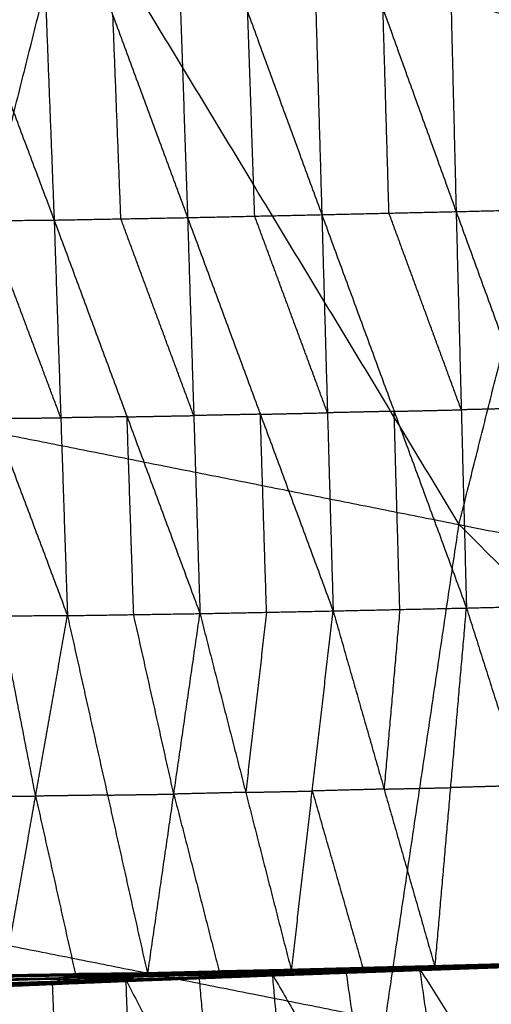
# Model space of a CAD drawing. Header units: millimetres. Extents: x -106 to 110, y -96 to 120.
# Tile 257 of 656: x -67.17 to -64.06, y 21.94 to 28.43. Entities that reach past the tile are written whole.
import ezdxf

# ---------------------------------------------------------------- set-up
doc = ezdxf.new("R2010")
doc.units = ezdxf.units.MM
doc.header["$MEASUREMENT"] = 0
doc.layers.add('Default', color=7, linetype='Continuous', true_color=0x000000)

msp = doc.modelspace()

# ---------------------------------------------------------------- linework, layer by layer
at = {"layer": 'Default'}
for points in [[(-69.3845, 33.5547, 4.6759), (-66.8297, 29.3285, 4.4319), (-64.2749, 25.1023, 4.1879)], [(-64.2749, 25.1023, 4.1879), (-63.4715, 28.3098, 4.1879), (-62.668, 31.5173, 4.1879)], [(-66.1538, 29.8129, -2.3558), (-66.108, 28.4693, -2.2303), (-66.0623, 27.1258, -2.1049)], [(-66.1538, 29.8129, -2.3558), (-65.6659, 28.4791, -2.2647), (-65.1781, 27.1452, -2.1736)], [(-65.2568, 29.837, -2.4282), (-65.2174, 28.4911, -2.3009), (-65.1781, 27.1452, -2.1736)], [(-65.2568, 29.837, -2.4282), (-64.7752, 28.5012, -2.33), (-64.2937, 27.1654, -2.2319)], [(-64.3597, 29.8607, -2.4895), (-64.3267, 28.513, -2.3607), (-64.2937, 27.1654, -2.2319)], [(-64.3597, 29.8607, -2.4895), (-63.8866, 28.5236, -2.3856), (-63.4136, 27.1866, -2.2817)], [(-67.9404, 29.7717, -2.1674), (-67.4407, 28.4407, -2.0957), (-66.941, 27.1096, -2.0239)], [(-67.0454, 29.7903, -2.2701), (-66.9932, 28.45, -2.147), (-66.941, 27.1096, -2.0239)], [(-67.0454, 29.7903, -2.2701), (-66.5538, 28.4581, -2.1875), (-66.0623, 27.1258, -2.1049)], [(-66.8297, 29.3285, 4.4319), (-67.2733, 27.5577, 4.4319), (-67.7168, 25.7869, 4.4319)], [(-63.4715, 28.3098, 4.1879), (-65.1506, 28.8192, 4.3099), (-66.8297, 29.3285, 4.4319)], [(-64.7359, 27.1553, -2.2027), (-64.7556, 27.8282, -2.2664), (-64.7752, 28.5012, -2.33)], [(-66.5016, 27.1177, -2.0644), (-66.5277, 27.7879, -2.126), (-66.5538, 28.4581, -2.1875)], [(-65.6202, 27.1355, -2.1392), (-65.6431, 27.8073, -2.202), (-65.6659, 28.4791, -2.2647)], [(-66.0623, 27.1258, -2.1049), (-65.6202, 27.1355, -2.1392), (-65.1781, 27.1452, -2.1736)], [(-65.1781, 27.1452, -2.1736), (-64.7359, 27.1553, -2.2027), (-64.2937, 27.1654, -2.2319)], [(-65.1781, 27.1452, -2.1736), (-65.1409, 25.8389, -1.6885), (-65.1037, 24.5326, -1.2035)], [(-65.1781, 27.1452, -2.1736), (-64.7019, 25.8485, -1.7178), (-64.2256, 24.5518, -1.2621)], [(-64.2597, 25.8586, -1.747), (-64.4978, 26.507, -1.9749), (-64.7359, 27.1553, -2.2027)], [(-64.2937, 27.1654, -2.2319), (-63.8536, 27.176, -2.2568), (-63.4136, 27.1866, -2.2817)], [(-64.2937, 27.1654, -2.2319), (-64.2597, 25.8586, -1.747), (-64.2256, 24.5518, -1.2621)], [(-64.2937, 27.1654, -2.2319), (-63.8219, 25.869, -1.7725), (-63.3502, 24.5727, -1.313)], [(-67.8264, 27.1017, -1.9268), (-67.3837, 27.1057, -1.9754), (-66.941, 27.1096, -2.0239)], [(-67.8264, 27.1017, -1.9268), (-67.3399, 25.8017, -1.4927), (-66.8534, 24.5017, -1.0585)], [(-66.8972, 25.8057, -1.5412), (-67.1404, 26.4557, -1.7583), (-67.3837, 27.1057, -1.9754)], [(-66.941, 27.1096, -2.0239), (-66.5016, 27.1177, -2.0644), (-66.0623, 27.1258, -2.1049)], [(-66.941, 27.1096, -2.0239), (-66.8972, 25.8057, -1.5412), (-66.8534, 24.5017, -1.0585)], [(-66.941, 27.1096, -2.0239), (-66.4608, 25.8123, -1.58), (-65.9807, 24.515, -1.1361)], [(-66.0215, 25.8204, -1.6205), (-66.2616, 26.4691, -1.8425), (-66.5016, 27.1177, -2.0644)], [(-66.0623, 27.1258, -2.1049), (-66.0215, 25.8204, -1.6205), (-65.9807, 24.515, -1.1361)], [(-66.0623, 27.1258, -2.1049), (-65.583, 25.8292, -1.6542), (-65.1037, 24.5326, -1.2035)], [(-65.1409, 25.8389, -1.6885), (-65.3805, 26.4872, -1.9139), (-65.6202, 27.1355, -2.1392)], [(-71.1588, 26.4716, 4.6759), (-68.202, 22.5161, 4.4319), (-65.2453, 18.5606, 4.1879)], [(-71.1588, 26.4716, 4.6759), (-67.7168, 25.7869, 4.4319), (-64.2749, 25.1023, 4.1879)], [(-65.583, 25.8292, -1.6542), (-65.3619, 25.8341, -1.6714), (-65.1409, 25.8389, -1.6885)], [(-64.7019, 25.8485, -1.7178), (-64.9214, 25.8437, -1.7032), (-65.1409, 25.8389, -1.6885)], [(-64.7019, 25.8485, -1.7178), (-64.4808, 25.8536, -1.7324), (-64.2597, 25.8586, -1.747)], [(-64.6647, 24.5422, -1.2328), (-64.6833, 25.1954, -1.4753), (-64.7019, 25.8485, -1.7178)], [(-63.8219, 25.869, -1.7725), (-64.0408, 25.8638, -1.7597), (-64.2597, 25.8586, -1.747)], [(-67.3399, 25.8017, -1.4927), (-67.1186, 25.8037, -1.517), (-66.8972, 25.8057, -1.5412)], [(-66.4608, 25.8123, -1.58), (-66.679, 25.809, -1.5606), (-66.8972, 25.8057, -1.5412)], [(-66.4608, 25.8123, -1.58), (-66.2412, 25.8164, -1.6003), (-66.0215, 25.8204, -1.6205)], [(-66.4171, 24.5084, -1.0973), (-66.439, 25.1603, -1.3387), (-66.4608, 25.8123, -1.58)], [(-65.583, 25.8292, -1.6542), (-65.8022, 25.8248, -1.6374), (-66.0215, 25.8204, -1.6205)], [(-65.5422, 24.5238, -1.1698), (-65.5626, 25.1765, -1.412), (-65.583, 25.8292, -1.6542)], [(-65.2453, 18.5606, 4.1879), (-64.7601, 21.8315, 4.1879), (-64.2749, 25.1023, 4.1879)], [(-64.2749, 25.1023, 4.1879), (-60.5806, 21.4198, 4.07), (-56.8864, 17.7373, 3.952)], [(-64.2749, 25.1023, 4.1879), (-60.1559, 24.283, 4.07), (-56.0369, 23.4636, 3.952)], [(-65.1037, 24.5326, -1.2035), (-64.6647, 24.5422, -1.2328), (-64.2256, 24.5518, -1.2621)], [(-64.6647, 24.5422, -1.2328), (-64.7164, 23.95, -0.7709), (-64.7682, 23.3578, -0.3091)], [(-64.4328, 22.183, 0.5853), (-64.3292, 23.3674, -0.3384), (-64.2256, 24.5518, -1.2621)], [(-64.2256, 24.5518, -1.2621), (-63.7879, 24.5623, -1.2876), (-63.3502, 24.5727, -1.313)], [(-64.2256, 24.5518, -1.2621), (-63.8546, 23.3811, -0.3673), (-63.4835, 22.2103, 0.5275)], [(-67.7348, 24.5001, -0.9678), (-67.2941, 24.5009, -1.0132), (-66.8534, 24.5017, -1.0585)], [(-67.063, 23.3115, -0.1294), (-67.1786, 23.9062, -0.5713), (-67.2941, 24.5009, -1.0132)], [(-67.2726, 22.1212, 0.7997), (-67.063, 23.3115, -0.1294), (-66.8534, 24.5017, -1.0585)], [(-66.8534, 24.5017, -1.0585), (-66.4171, 24.5084, -1.0973), (-65.9807, 24.515, -1.1361)], [(-66.8534, 24.5017, -1.0585), (-66.5893, 23.3182, -0.1689), (-66.3252, 22.1347, 0.7207)], [(-66.153, 23.3249, -0.2077), (-66.285, 23.9166, -0.6525), (-66.4171, 24.5084, -1.0973)], [(-66.3252, 22.1347, 0.7207), (-66.153, 23.3249, -0.2077), (-65.9807, 24.515, -1.1361)], [(-65.9807, 24.515, -1.1361), (-65.5422, 24.5238, -1.1698), (-65.1037, 24.5326, -1.2035)], [(-65.9807, 24.515, -1.1361), (-65.6793, 23.3363, -0.2434), (-65.378, 22.1576, 0.6494)], [(-65.5422, 24.5238, -1.1698), (-65.6108, 23.9301, -0.7066), (-65.6793, 23.3363, -0.2434)], [(-65.378, 22.1576, 0.6494), (-65.2408, 23.3451, -0.2771), (-65.1037, 24.5326, -1.2035)], [(-65.1037, 24.5326, -1.2035), (-64.7682, 23.3578, -0.3091), (-64.4328, 22.183, 0.5853)], [(-63.8546, 23.3811, -0.3673), (-64.0919, 23.3742, -0.3528), (-64.3292, 23.3674, -0.3384)], [(-67.5037, 23.3106, -0.084), (-67.2833, 23.3111, -0.1067), (-67.063, 23.3115, -0.1294)], [(-66.5893, 23.3182, -0.1689), (-66.8262, 23.3148, -0.1492), (-67.063, 23.3115, -0.1294)], [(-67.063, 23.3115, -0.1294), (-66.9309, 22.7197, 0.3154), (-66.7989, 22.128, 0.7602)], [(-66.5893, 23.3182, -0.1689), (-66.3712, 23.3215, -0.1883), (-66.153, 23.3249, -0.2077)], [(-65.6793, 23.3363, -0.2434), (-65.9162, 23.3306, -0.2255), (-66.153, 23.3249, -0.2077)], [(-66.153, 23.3249, -0.2077), (-66.0023, 22.7355, 0.2386), (-65.8516, 22.1462, 0.685)], [(-65.6793, 23.3363, -0.2434), (-65.4601, 23.3407, -0.2602), (-65.2408, 23.3451, -0.2771)], [(-64.7682, 23.3578, -0.3091), (-65.0045, 23.3515, -0.2931), (-65.2408, 23.3451, -0.2771)], [(-65.2408, 23.3451, -0.2771), (-65.0731, 22.7577, 0.1701), (-64.9054, 22.1703, 0.6173)], [(-64.7682, 23.3578, -0.3091), (-64.5487, 23.3626, -0.3237), (-64.3292, 23.3674, -0.3384)], [(-64.7601, 21.8315, 4.1879), (-66.4811, 22.1738, 4.3099), (-68.202, 22.5161, 4.4319)], [(-64.5779, 22.1607, 0.5887), (-64.0701, 22.1825, 0.5602), (-63.5624, 22.2044, 0.5317)], [(-64.5343, 22.1718, 0.5914), (-64.0483, 22.1881, 0.5615), (-63.5624, 22.2044, 0.5317)], [(-64.5118, 22.1704, 0.5717), (-64.0284, 22.1863, 0.541), (-63.5449, 22.2022, 0.5103)], [(-64.4848, 22.182, 0.5683), (-64.0044, 22.1963, 0.538), (-63.5241, 22.2106, 0.5078)], [(-64.4848, 22.182, 0.5683), (-64.0149, 22.1921, 0.5393), (-63.5449, 22.2022, 0.5103)], [(-64.4624, 22.1917, 0.5698), (-63.9846, 22.2045, 0.54), (-63.5068, 22.2174, 0.5103)], [(-64.4624, 22.1917, 0.5698), (-63.9933, 22.2011, 0.5388), (-63.5241, 22.2106, 0.5078)], [(-63.9759, 22.2049, 0.5444), (-64.2148, 22.1985, 0.5593), (-64.4537, 22.192, 0.5742)], [(-64.445, 22.1924, 0.5786), (-63.9691, 22.205, 0.5489), (-63.4932, 22.2176, 0.5193)], [(-64.445, 22.1924, 0.5786), (-63.9759, 22.2049, 0.5444), (-63.5068, 22.2174, 0.5103)], [(-64.445, 22.1924, 0.5786), (-63.9642, 22.2014, 0.553), (-63.4835, 22.2103, 0.5275)], [(-64.4328, 22.183, 0.5853), (-63.9581, 22.1967, 0.5564), (-63.4835, 22.2103, 0.5275)], [(-67.3228, 22.1273, 0.7712), (-66.8451, 22.1354, 0.7367), (-66.3675, 22.1435, 0.7022)], [(-66.8304, 22.1388, 0.7441), (-67.0692, 22.1348, 0.7614), (-67.308, 22.1307, 0.7787)], [(-67.2933, 22.1341, 0.7861), (-66.8178, 22.1406, 0.7495), (-66.3423, 22.1471, 0.7128)], [(-67.2933, 22.1341, 0.7861), (-66.8304, 22.1388, 0.7441), (-66.3675, 22.1435, 0.7022)], [(-66.8451, 22.1354, 0.7367), (-66.8377, 22.1371, 0.7404), (-66.8304, 22.1388, 0.7441)], [(-66.8304, 22.1388, 0.7441), (-66.5926, 22.142, 0.7258), (-66.3549, 22.1453, 0.7075)], [(-66.3549, 22.1453, 0.7075), (-66.5863, 22.1429, 0.7285), (-66.8178, 22.1406, 0.7495)], [(-66.8092, 22.1344, 0.7534), (-66.8135, 22.1375, 0.7514), (-66.8178, 22.1406, 0.7495)], [(-66.3338, 22.1409, 0.7167), (-66.5715, 22.1376, 0.7351), (-66.8092, 22.1344, 0.7534)], [(-66.5379, 22.0872, 0.7307), (-66.0213, 22.1126, 0.6943), (-65.5047, 22.138, 0.6579)], [(-66.4699, 22.1027, 0.7314), (-65.9873, 22.1204, 0.6946), (-65.5047, 22.138, 0.6579)], [(-66.4397, 22.1065, 0.7077), (-65.9582, 22.1225, 0.673), (-65.4767, 22.1384, 0.6383)], [(-66.3999, 22.1265, 0.7019), (-65.9214, 22.1402, 0.6679), (-65.4428, 22.1539, 0.6338)], [(-66.3999, 22.1265, 0.7019), (-66.3837, 22.135, 0.7021), (-66.3675, 22.1435, 0.7022)], [(-66.3999, 22.1265, 0.7019), (-65.9383, 22.1325, 0.6701), (-65.4767, 22.1384, 0.6383)], [(-65.9052, 22.1487, 0.668), (-66.1444, 22.1418, 0.685), (-66.3837, 22.135, 0.7021)], [(-66.3675, 22.1435, 0.7022), (-65.8912, 22.1552, 0.6682), (-65.4149, 22.1669, 0.6343)], [(-66.3675, 22.1435, 0.7022), (-65.9052, 22.1487, 0.668), (-65.4428, 22.1539, 0.6338)], [(-66.3675, 22.1435, 0.7022), (-66.3549, 22.1453, 0.7075), (-66.3423, 22.1471, 0.7128)], [(-65.8786, 22.157, 0.6735), (-66.1168, 22.1511, 0.6905), (-66.3549, 22.1453, 0.7075)], [(-66.3423, 22.1471, 0.7128), (-65.8677, 22.1579, 0.678), (-65.3931, 22.1687, 0.6433)], [(-66.3423, 22.1471, 0.7128), (-65.8786, 22.157, 0.6735), (-65.4149, 22.1669, 0.6343)], [(-66.3423, 22.1471, 0.7128), (-65.8601, 22.1524, 0.6811), (-65.378, 22.1576, 0.6494)], [(-66.3423, 22.1471, 0.7128), (-66.3338, 22.1409, 0.7167), (-66.3252, 22.1347, 0.7207)], [(-65.8516, 22.1462, 0.685), (-66.0927, 22.1435, 0.7009), (-66.3338, 22.1409, 0.7167)], [(-66.3252, 22.1347, 0.7207), (-65.8516, 22.1462, 0.685), (-65.378, 22.1576, 0.6494)], [(-65.9383, 22.1325, 0.6701), (-65.6991, 22.1393, 0.6531), (-65.4598, 22.1462, 0.6361)], [(-65.9214, 22.1402, 0.6679), (-65.9133, 22.1445, 0.6679), (-65.9052, 22.1487, 0.668)], [(-65.4598, 22.1462, 0.6361), (-65.6906, 22.1432, 0.652), (-65.9214, 22.1402, 0.6679)], [(-65.9052, 22.1487, 0.668), (-65.667, 22.1545, 0.651), (-65.4289, 22.1604, 0.634)], [(-65.4289, 22.1604, 0.634), (-65.66, 22.1578, 0.6511), (-65.8912, 22.1552, 0.6682)], [(-65.8912, 22.1552, 0.6682), (-65.8849, 22.1561, 0.6709), (-65.8786, 22.157, 0.6735)], [(-65.8786, 22.157, 0.6735), (-65.6413, 22.1624, 0.6562), (-65.404, 22.1678, 0.6388)], [(-65.404, 22.1678, 0.6388), (-65.6359, 22.1629, 0.6584), (-65.8677, 22.1579, 0.678)], [(-65.8601, 22.1524, 0.6811), (-65.8639, 22.1551, 0.6796), (-65.8677, 22.1579, 0.678)], [(-65.3855, 22.1632, 0.6463), (-65.6228, 22.1578, 0.6637), (-65.8601, 22.1524, 0.6811)], [(-65.8601, 22.1524, 0.6811), (-65.8559, 22.1493, 0.683), (-65.8516, 22.1462, 0.685)], [(-65.5597, 22.1246, 0.6572), (-65.047, 22.1482, 0.6243), (-64.5343, 22.1718, 0.5914)], [(-65.5597, 22.1246, 0.6572), (-65.0688, 22.1426, 0.623), (-64.5779, 22.1607, 0.5887)], [(-65.5597, 22.1246, 0.6572), (-65.5322, 22.1313, 0.6575), (-65.5047, 22.138, 0.6579)], [(-65.0465, 22.144, 0.6169), (-65.2919, 22.135, 0.6341), (-65.5374, 22.126, 0.6512)], [(-65.5322, 22.1313, 0.6575), (-65.2759, 22.1431, 0.6411), (-65.0195, 22.1549, 0.6246)], [(-65.047, 22.1482, 0.6243), (-65.2896, 22.1397, 0.6409), (-65.5322, 22.1313, 0.6575)], [(-65.515, 22.1274, 0.6452), (-65.0287, 22.1448, 0.6115), (-64.5423, 22.1623, 0.5778)], [(-65.515, 22.1274, 0.6452), (-65.0465, 22.144, 0.6169), (-64.5779, 22.1607, 0.5887)], [(-65.515, 22.1274, 0.6452), (-65.4959, 22.1329, 0.6418), (-65.4767, 22.1384, 0.6383)], [(-65.5047, 22.138, 0.6579), (-65.0195, 22.1549, 0.6246), (-64.5343, 22.1718, 0.5914)], [(-65.5047, 22.138, 0.6579), (-65.4029, 20.9965, -0.3237), (-65.3012, 19.8551, -1.3053)], [(-65.5047, 22.138, 0.6579), (-64.8558, 21.0155, -0.3586), (-64.2069, 19.8931, -1.3751)], [(-65.0095, 22.1503, 0.6081), (-65.2527, 22.1416, 0.6249), (-65.4959, 22.1329, 0.6418)], [(-65.4767, 22.1384, 0.6383), (-64.9943, 22.1544, 0.605), (-64.5118, 22.1704, 0.5717)], [(-65.4767, 22.1384, 0.6383), (-65.0095, 22.1503, 0.6081), (-64.5423, 22.1623, 0.5778)], [(-65.4767, 22.1384, 0.6383), (-65.4598, 22.1462, 0.6361), (-65.4428, 22.1539, 0.6338)], [(-64.9773, 22.1622, 0.6027), (-65.2186, 22.1542, 0.6194), (-65.4598, 22.1462, 0.6361)], [(-65.4428, 22.1539, 0.6338), (-64.9638, 22.168, 0.601), (-64.4848, 22.182, 0.5683)], [(-65.4428, 22.1539, 0.6338), (-64.9773, 22.1622, 0.6027), (-64.5118, 22.1704, 0.5717)], [(-65.4428, 22.1539, 0.6338), (-65.4289, 22.1604, 0.634), (-65.4149, 22.1669, 0.6343)], [(-64.9498, 22.1745, 0.6013), (-65.1894, 22.1674, 0.6176), (-65.4289, 22.1604, 0.634)], [(-65.4149, 22.1669, 0.6343), (-64.9387, 22.1793, 0.602), (-64.4624, 22.1917, 0.5698)], [(-65.4149, 22.1669, 0.6343), (-64.9498, 22.1745, 0.6013), (-64.4848, 22.182, 0.5683)], [(-65.4149, 22.1669, 0.6343), (-65.404, 22.1678, 0.6388), (-65.3931, 22.1687, 0.6433)], [(-64.9278, 22.1802, 0.6065), (-65.1659, 22.174, 0.6226), (-65.404, 22.1678, 0.6388)], [(-65.3931, 22.1687, 0.6433), (-64.919, 22.1806, 0.6109), (-64.445, 22.1924, 0.5786)], [(-65.3931, 22.1687, 0.6433), (-64.9278, 22.1802, 0.6065), (-64.4624, 22.1917, 0.5698)], [(-65.3931, 22.1687, 0.6433), (-64.9129, 22.1759, 0.6143), (-64.4328, 22.183, 0.5853)], [(-65.3931, 22.1687, 0.6433), (-65.3855, 22.1632, 0.6463), (-65.378, 22.1576, 0.6494)], [(-64.9054, 22.1703, 0.6173), (-65.1455, 22.1668, 0.6318), (-65.3855, 22.1632, 0.6463)], [(-65.378, 22.1576, 0.6494), (-64.9054, 22.1703, 0.6173), (-64.4328, 22.183, 0.5853)], [(-65.0688, 22.1426, 0.623), (-65.0579, 22.1454, 0.6236), (-65.047, 22.1482, 0.6243)], [(-65.0688, 22.1426, 0.623), (-65.0576, 22.1433, 0.62), (-65.0465, 22.144, 0.6169)], [(-65.047, 22.1482, 0.6243), (-64.8015, 22.1572, 0.6072), (-64.5561, 22.1662, 0.5901)], [(-65.0465, 22.144, 0.6169), (-64.8033, 22.1527, 0.6001), (-64.5601, 22.1615, 0.5833)], [(-64.5601, 22.1615, 0.5833), (-64.7944, 22.1531, 0.5974), (-65.0287, 22.1448, 0.6115)], [(-65.0287, 22.1448, 0.6115), (-65.0191, 22.1476, 0.6098), (-65.0095, 22.1503, 0.6081)], [(-65.0195, 22.1549, 0.6246), (-64.9376, 21.5852, 0.133), (-64.8558, 21.0155, -0.3586)], [(-65.0095, 22.1503, 0.6081), (-64.7683, 22.1583, 0.5914), (-64.5271, 22.1663, 0.5748)], [(-64.5271, 22.1663, 0.5748), (-64.7607, 22.1604, 0.5899), (-64.9943, 22.1544, 0.605)], [(-64.9943, 22.1544, 0.605), (-64.9858, 22.1583, 0.6039), (-64.9773, 22.1622, 0.6027)], [(-64.9773, 22.1622, 0.6027), (-64.7378, 22.1692, 0.5864), (-64.4983, 22.1762, 0.57)], [(-64.4983, 22.1762, 0.57), (-64.7311, 22.1721, 0.5855), (-64.9638, 22.168, 0.601)], [(-64.9638, 22.168, 0.601), (-64.9568, 22.1712, 0.6011), (-64.9498, 22.1745, 0.6013)], [(-64.9498, 22.1745, 0.6013), (-64.7117, 22.1807, 0.5851), (-64.4736, 22.1869, 0.569)], [(-64.4736, 22.1869, 0.569), (-64.7061, 22.1831, 0.5855), (-64.9387, 22.1793, 0.602)], [(-64.9387, 22.1793, 0.602), (-64.9332, 22.1797, 0.6043), (-64.9278, 22.1802, 0.6065)], [(-64.9278, 22.1802, 0.6065), (-64.6907, 22.1861, 0.5903), (-64.4537, 22.192, 0.5742)], [(-64.4537, 22.192, 0.5742), (-64.6864, 22.1863, 0.5925), (-64.919, 22.1806, 0.6109)], [(-64.9129, 22.1759, 0.6143), (-64.916, 22.1782, 0.6126), (-64.919, 22.1806, 0.6109)], [(-64.4389, 22.1877, 0.5819), (-64.6759, 22.1818, 0.5981), (-64.9129, 22.1759, 0.6143)], [(-64.9129, 22.1759, 0.6143), (-64.9092, 22.1731, 0.6158), (-64.9054, 22.1703, 0.6173)], [(-64.5779, 22.1607, 0.5887), (-64.0867, 22.1782, 0.5576), (-63.5955, 22.1957, 0.5264)], [(-64.5779, 22.1607, 0.5887), (-64.5561, 22.1662, 0.5901), (-64.5343, 22.1718, 0.5914)], [(-64.5779, 22.1607, 0.5887), (-64.5601, 22.1615, 0.5833), (-64.5423, 22.1623, 0.5778)], [(-64.0689, 22.179, 0.5521), (-64.3145, 22.1702, 0.5677), (-64.5601, 22.1615, 0.5833)], [(-64.5561, 22.1662, 0.5901), (-64.3022, 22.1772, 0.5758), (-64.0483, 22.1881, 0.5615)], [(-64.0701, 22.1825, 0.5602), (-64.3131, 22.1744, 0.5751), (-64.5561, 22.1662, 0.5901)], [(-64.5423, 22.1623, 0.5778), (-64.0553, 22.1794, 0.5469), (-63.5683, 22.1965, 0.516)], [(-64.5423, 22.1623, 0.5778), (-64.0689, 22.179, 0.5521), (-63.5955, 22.1957, 0.5264)], [(-64.5423, 22.1623, 0.5778), (-64.5271, 22.1663, 0.5748), (-64.5118, 22.1704, 0.5717)], [(-64.5343, 22.1718, 0.5914), (-64.3706, 21.0324, -0.3919), (-64.2069, 19.8931, -1.3751)], [(-64.5343, 22.1718, 0.5914), (-63.8228, 21.0506, -0.4215), (-63.1114, 19.9295, -1.4343)], [(-64.0401, 22.1834, 0.5439), (-64.2836, 22.1749, 0.5593), (-64.5271, 22.1663, 0.5748)], [(-64.5118, 22.1704, 0.5717), (-64.0401, 22.1834, 0.5439), (-63.5683, 22.1965, 0.516)], [(-64.5118, 22.1704, 0.5717), (-64.4983, 22.1762, 0.57), (-64.4848, 22.182, 0.5683)], [(-64.0149, 22.1921, 0.5393), (-64.2566, 22.1842, 0.5546), (-64.4983, 22.1762, 0.57)], [(-64.4848, 22.182, 0.5683), (-64.4736, 22.1869, 0.569), (-64.4624, 22.1917, 0.5698)], [(-63.9933, 22.2011, 0.5388), (-64.2334, 22.194, 0.5539), (-64.4736, 22.1869, 0.569)], [(-64.4624, 22.1917, 0.5698), (-64.4537, 22.192, 0.5742), (-64.445, 22.1924, 0.5786)], [(-64.445, 22.1924, 0.5786), (-64.4389, 22.1877, 0.5819), (-64.4328, 22.183, 0.5853)], [(-63.9581, 22.1967, 0.5564), (-64.1985, 22.1922, 0.5692), (-64.4389, 22.1877, 0.5819)], [(-64.0867, 22.1782, 0.5576), (-64.0784, 22.1804, 0.5589), (-64.0701, 22.1825, 0.5602)], [(-64.0867, 22.1782, 0.5576), (-64.0778, 22.1786, 0.5549), (-64.0689, 22.179, 0.5521)], [(-64.0701, 22.1825, 0.5602), (-63.8245, 22.1913, 0.5446), (-63.5789, 22.2001, 0.5291)], [(-64.0689, 22.179, 0.5521), (-63.8254, 22.1875, 0.5367), (-63.5819, 22.1961, 0.5212)], [(-67.5155, 22.0463, 0.8083), (-66.9927, 22.0745, 0.7699), (-66.4699, 22.1027, 0.7314)], [(-67.5155, 22.0463, 0.8083), (-67.0267, 22.0667, 0.7695), (-66.5379, 22.0872, 0.7307)], [(-67.4767, 22.054, 0.8107), (-67.2153, 22.0681, 0.7915), (-66.9539, 22.0822, 0.7723)], [(-66.9927, 22.0745, 0.7699), (-67.2347, 22.0643, 0.7903), (-67.4767, 22.054, 0.8107)], [(-67.4562, 22.0562, 0.7881), (-66.9706, 22.074, 0.7521), (-66.4849, 22.0919, 0.716)], [(-67.4562, 22.0562, 0.7881), (-66.9971, 22.0717, 0.7594), (-66.5379, 22.0872, 0.7307)], [(-67.4378, 22.0617, 0.8131), (-66.9539, 22.0822, 0.7723), (-66.4699, 22.1027, 0.7314)], [(-66.9451, 22.0845, 0.7466), (-67.1879, 22.0756, 0.7646), (-67.4307, 22.0667, 0.7826)], [(-67.4053, 22.0772, 0.7772), (-66.9225, 22.0919, 0.7424), (-66.4397, 22.1065, 0.7077)], [(-67.4053, 22.0772, 0.7772), (-66.9451, 22.0845, 0.7466), (-66.4849, 22.0919, 0.716)], [(-66.8999, 22.1054, 0.7389), (-67.1413, 22.0981, 0.7563), (-67.3827, 22.0907, 0.7736)], [(-67.3601, 22.1043, 0.7701), (-66.88, 22.1154, 0.736), (-66.3999, 22.1265, 0.7019)], [(-67.3601, 22.1043, 0.7701), (-66.8999, 22.1054, 0.7389), (-66.4397, 22.1065, 0.7077)], [(-66.8613, 22.1269, 0.7366), (-67.1014, 22.1213, 0.7536), (-67.3414, 22.1158, 0.7707)], [(-67.3228, 22.1273, 0.7712), (-66.8613, 22.1269, 0.7366), (-66.3999, 22.1265, 0.7019)], [(-67.2933, 22.1341, 0.7861), (-66.8092, 22.1344, 0.7534), (-66.3252, 22.1347, 0.7207)], [(-66.7989, 22.128, 0.7602), (-67.0409, 22.1278, 0.7766), (-67.2829, 22.1277, 0.7929)], [(-67.2726, 22.1212, 0.7997), (-66.7989, 22.128, 0.7602), (-66.3252, 22.1347, 0.7207)], [(-67.0267, 22.0667, 0.7695), (-67.0097, 22.0706, 0.7697), (-66.9927, 22.0745, 0.7699)], [(-66.9971, 22.0717, 0.7594), (-66.7543, 22.0806, 0.7414), (-66.5114, 22.0895, 0.7234)], [(-66.9927, 22.0745, 0.7699), (-66.7483, 22.0847, 0.7505), (-66.5039, 22.095, 0.7311)], [(-66.5114, 22.0895, 0.7234), (-66.741, 22.0818, 0.7377), (-66.9706, 22.074, 0.7521)], [(-66.9706, 22.074, 0.7521), (-66.9578, 22.0793, 0.7493), (-66.9451, 22.0845, 0.7466)], [(-66.9539, 22.0822, 0.7723), (-66.9314, 21.5104, 0.2835), (-66.909, 20.9385, -0.2053)], [(-66.9451, 22.0845, 0.7466), (-66.7037, 22.0919, 0.7292), (-66.4623, 22.0992, 0.7119)], [(-66.9225, 22.0919, 0.7424), (-66.9112, 22.0986, 0.7407), (-66.8999, 22.1054, 0.7389)], [(-66.4623, 22.0992, 0.7119), (-66.6924, 22.0955, 0.7271), (-66.9225, 22.0919, 0.7424)], [(-66.8999, 22.1054, 0.7389), (-66.6599, 22.111, 0.7219), (-66.4198, 22.1165, 0.7048)], [(-66.88, 22.1154, 0.736), (-66.8707, 22.1212, 0.7363), (-66.8613, 22.1269, 0.7366)], [(-66.4198, 22.1165, 0.7048), (-66.6499, 22.116, 0.7204), (-66.88, 22.1154, 0.736)], [(-66.8613, 22.1269, 0.7366), (-66.6225, 22.131, 0.7193), (-66.3837, 22.135, 0.7021)], [(-66.3837, 22.135, 0.7021), (-66.6144, 22.1352, 0.7194), (-66.8451, 22.1354, 0.7367)], [(-66.8092, 22.1344, 0.7534), (-66.8041, 22.1312, 0.7568), (-66.7989, 22.128, 0.7602)], [(-66.5379, 22.0872, 0.7307), (-66.0488, 22.1059, 0.694), (-65.5597, 22.1246, 0.6572)], [(-66.5379, 22.0872, 0.7307), (-66.5039, 22.095, 0.7311), (-66.4699, 22.1027, 0.7314)], [(-66.5379, 22.0872, 0.7307), (-66.5114, 22.0895, 0.7234), (-66.4849, 22.0919, 0.716)], [(-66.0223, 22.1082, 0.6866), (-66.2669, 22.0989, 0.705), (-66.5114, 22.0895, 0.7234)], [(-66.5039, 22.095, 0.7311), (-66.2456, 22.1077, 0.7129), (-65.9873, 22.1204, 0.6946)], [(-66.0213, 22.1126, 0.6943), (-66.2626, 22.1038, 0.7127), (-66.5039, 22.095, 0.7311)], [(-66.4849, 22.0919, 0.716), (-66, 22.1096, 0.6806), (-65.515, 22.1274, 0.6452)], [(-66.4849, 22.0919, 0.716), (-66.0223, 22.1082, 0.6866), (-65.5597, 22.1246, 0.6572)], [(-66.4849, 22.0919, 0.716), (-66.4623, 22.0992, 0.7119), (-66.4397, 22.1065, 0.7077)], [(-66.4699, 22.1027, 0.7314), (-66.4251, 20.959, -0.2462), (-66.3802, 19.8153, -1.2238)], [(-66.4699, 22.1027, 0.7314), (-65.8856, 20.9789, -0.287), (-65.3012, 19.8551, -1.3053)], [(-65.9774, 22.117, 0.6764), (-66.2198, 22.1081, 0.6941), (-66.4623, 22.0992, 0.7119)], [(-66.4397, 22.1065, 0.7077), (-65.9774, 22.117, 0.6764), (-65.515, 22.1274, 0.6452)], [(-66.4397, 22.1065, 0.7077), (-66.4198, 22.1165, 0.7048), (-66.3999, 22.1265, 0.7019)], [(-65.9383, 22.1325, 0.6701), (-66.1791, 22.1245, 0.6875), (-66.4198, 22.1165, 0.7048)], [(-66.0488, 22.1059, 0.694), (-66.0351, 22.1092, 0.6941), (-66.0213, 22.1126, 0.6943)], [(-66.0488, 22.1059, 0.694), (-66.0356, 22.1071, 0.6903), (-66.0223, 22.1082, 0.6866)], [(-66.0223, 22.1082, 0.6866), (-65.7798, 22.1171, 0.6689), (-65.5374, 22.126, 0.6512)], [(-66.0213, 22.1126, 0.6943), (-65.7768, 22.1219, 0.6759), (-65.5322, 22.1313, 0.6575)], [(-65.5374, 22.126, 0.6512), (-65.7687, 22.1178, 0.6659), (-66, 22.1096, 0.6806)], [(-66, 22.1096, 0.6806), (-65.9887, 22.1133, 0.6785), (-65.9774, 22.117, 0.6764)], [(-65.9873, 22.1204, 0.6946), (-65.9364, 21.5496, 0.2038), (-65.8856, 20.9789, -0.287)], [(-65.9774, 22.117, 0.6764), (-65.7366, 22.1249, 0.6591), (-65.4959, 22.1329, 0.6418)], [(-65.4959, 22.1329, 0.6418), (-65.7271, 22.1277, 0.6574), (-65.9582, 22.1225, 0.673)], [(-65.9582, 22.1225, 0.673), (-65.9483, 22.1275, 0.6716), (-65.9383, 22.1325, 0.6701)], [(-65.5597, 22.1246, 0.6572), (-65.5374, 22.126, 0.6512), (-65.515, 22.1274, 0.6452)], [(-66.9971, 22.0717, 0.7594), (-67.2415, 22.0615, 0.7788), (-67.4859, 22.0512, 0.7982)], [(-67.4378, 22.0617, 0.8131), (-66.909, 20.9385, -0.2053), (-66.3802, 19.8153, -1.2238)], [(-67.0267, 22.0667, 0.7695), (-67.0119, 22.0692, 0.7645), (-66.9971, 22.0717, 0.7594)]]:
    msp.add_open_spline(points, degree=2, dxfattribs=at)

doc.saveas('drawing.dxf')
